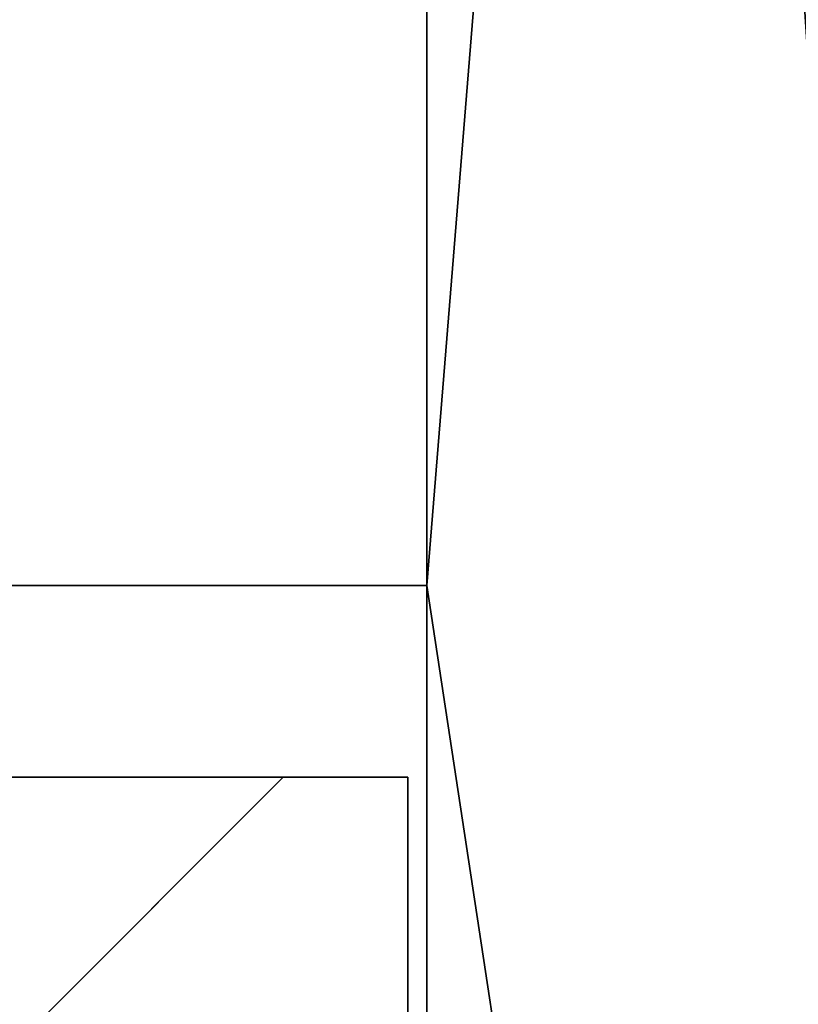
# Model space of a CAD drawing. Header units: millimetres. Extents: x -590 to 3690, y -120 to 127.
# Tile 570 of 656: x 1988 to 1996, y 12 to 22. Entities that reach past the tile are written whole.
import ezdxf

# ---------------------------------------------------------------- set-up
doc = ezdxf.new("R2010")
doc.units = ezdxf.units.MM
doc.layers.add('152', color=7, linetype='Continuous', true_color=0xffffff)

# ---------------------------------------------------------------- blocks, each defined once
blk = doc.blocks.new('UG_SURFACE_002')
at = {"layer": '152', "color": 252, "linetype": 'Continuous', "lineweight": 35}
for points in [[(2165, -31.2, 2203), (2165, 108.2, 2203), (835, 108.2, 2203), (835, -31.2, 2203)], [(985, -31.2, 2053), (985, 108.2, 2053), (2015, 108.2, 2053), (2015, -31.2, 2053)]]:
    blk.add_3dface(points, dxfattribs=at)
blk = doc.blocks.new('UG_SURFACE_097')
at = {"layer": '152', "color": 254, "linetype": 'Continuous', "lineweight": 35}
for points in [[(1999.75, -35, 2033.25), (1999.75, 111.75, 2033.25), (1000.25, 111.75, 2033.25), (1000.25, -35, 2033.25)], [(1999.75, 111.75, 2033.25), (1999.75, -35, 2033.25), (1992, 81, 2025.5)], [(1987.5, 81, 2021), (1992, 81, 2025.5), (1992, 16, 2025.5), (1987.5, 16, 2021)], [(1992, 16, 2025.5), (1992, 81, 2025.5), (1999.75, -35, 2033.25)], [(1992, 16, 2025.5), (1992, -33, 2025.5), (1008, -33, 2025.5), (1008, 16, 2025.5)], [(1992, 16, 2025.5), (1008, 16, 2025.5), (1012.5, 16, 2021), (1987.5, 16, 2021)], [(1999.75, -35, 2033.25), (1994, -35, 2027.5), (1992, -33, 2025.5), (1992, 16, 2025.5)]]:
    blk.add_3dface(points, dxfattribs=at)
blk = doc.blocks.new('UG_SURFACE_100')
at = {"layer": '152', "color": 254, "linetype": 'Continuous', "lineweight": 35}
for points in [[(1999.75, 111.75, -7), (1992, 16, -7), (1992, 81, -7)], [(1992, 16, -7), (1999.75, 111.75, -7), (1999.75, -35, -7)], [(1992, 81, 2025.5), (1999.75, -35, 2033.25), (1999.75, 111.75, 2033.25)], [(1987.5, 81, -7), (1992, 81, -7), (1992, 16, -7), (1987.5, 16, -7)], [(1992, 81, 2025.5), (1987.5, 81, 2021), (1987.5, 16, 2021), (1992, 16, 2025.5)], [(1999.75, -35, 2033.25), (1992, 81, 2025.5), (1992, 16, 2025.5)], [(1992, 16, 2025.5), (1987.5, 16, 2021), (1987.5, 16, -7), (1992, 16, -7)], [(1999.75, -35, -7), (1994, -35, -7), (1992, -33, -7), (1992, 16, -7)], [(1992, 16, 2025.5), (1992, -33, 2025.5), (1994, -35, 2027.5), (1999.75, -35, 2033.25)], [(1992, 16, -7), (1992, -33, -7), (1992, -33, 2025.5), (1992, 16, 2025.5)]]:
    blk.add_3dface(points, dxfattribs=at)
blk = doc.blocks.new('UG_SURFACE_135')
at = {"layer": '152', "color": 14, "linetype": 'Continuous', "lineweight": 35}
for points in [[(1991.8, 14, 2025.3), (1990.5, 14, 2024), (1009.5, 14, 2024), (1008.2, 14, 2025.3)], [(1991.8, -35, 2025.3), (1991.8, 14, 2025.3), (1008.2, 14, 2025.3), (1008.2, -35, 2025.3)], [(1990.5, 14, 2024), (1987.75, 11.25, 2021.25), (1012.25, 11.25, 2021.25), (1009.5, 14, 2024)], [(1987.75, 11.25, 2021.25), (1990.5, 14, 2024), (1991.8, 14, 2025.3), (1991.8, -35, 2025.3)]]:
    blk.add_3dface(points, dxfattribs=at)
blk = doc.blocks.new('UG_SURFACE_137')
at = {"layer": '152', "color": 14, "linetype": 'Continuous', "lineweight": 35}
for points in [[(1990.5, 14, -7), (1987.75, 11.25, -7), (1987.75, 11.25, 2021.25), (1990.5, 14, 2024)], [(1987.75, 11.25, -7), (1990.5, 14, -7), (1991.8, 14, -7), (1991.8, -35, -7)], [(1991.8, -35, 2025.3), (1991.8, 14, 2025.3), (1990.5, 14, 2024), (1987.75, 11.25, 2021.25)], [(1991.8, 14, 2025.3), (1991.8, 14, -7), (1990.5, 14, -7), (1990.5, 14, 2024)], [(1991.8, -35, -7), (1991.8, 14, -7), (1991.8, 14, 2025.3), (1991.8, -35, 2025.3)]]:
    blk.add_3dface(points, dxfattribs=at)

msp = doc.modelspace()

# ---------------------------------------------------------------- linework, layer by layer
at = {"layer": '152', "color": 252, "linetype": 'Continuous', "lineweight": -3, "true_color": 0x939598}
for p, q in [((1992, 16, 2025.5), (1008, 16, 2025.5)), ((1992, 16, 2025.5), (1987.5, 16, 2021)), ((1987.5, 16, 2021), (1992, 16, 2025.5)), ((1987.5, 16, -7), (1992, 16, -7)), ((1992, 16, 2025.5), (1992, -33, 2025.5)), ((1992, 16, -7), (1992, -33, -7)), ((1992, -33, 2025.5), (1992, 16, 2025.5)), ((1992, 16, -7), (1992, 16, 2025.5)), ((1991.8, 14, 2025.3), (1008.2, 14, 2025.3)), ((1990.5, 14, 2024), (1009.5, 14, 2024)), ((1990.5, 14, 2024), (1987.75, 11.25, 2021.25)), ((1990.5, 14, 2024), (1987.75, 11.25, 2021.25)), ((1990.5, 14, -7), (1987.75, 11.25, -7)), ((1991.8, 14, 2025.3), (1990.5, 14, 2024)), ((1990.5, 14, -7), (1990.5, 14, 2024)), ((1990.5, 14, 2024), (1991.8, 14, 2025.3)), ((1990.5, 14, -7), (1991.8, 14, -7)), ((1991.8, -35, 2025.3), (1991.8, 14, 2025.3)), ((1991.8, -35, 2025.3), (1991.8, 14, 2025.3)), ((1991.8, -35, -7), (1991.8, 14, -7)), ((1991.8, 14, -7), (1991.8, 14, 2025.3))]:
    msp.add_line(p, q, dxfattribs=at)

# ---------------------------------------------------------------- block references
for name in ['UG_SURFACE_097', 'UG_SURFACE_100', 'UG_SURFACE_002', 'UG_SURFACE_135', 'UG_SURFACE_137']:
    msp.add_blockref(name, (0, 0), dxfattribs=at)

doc.saveas('drawing.dxf')
